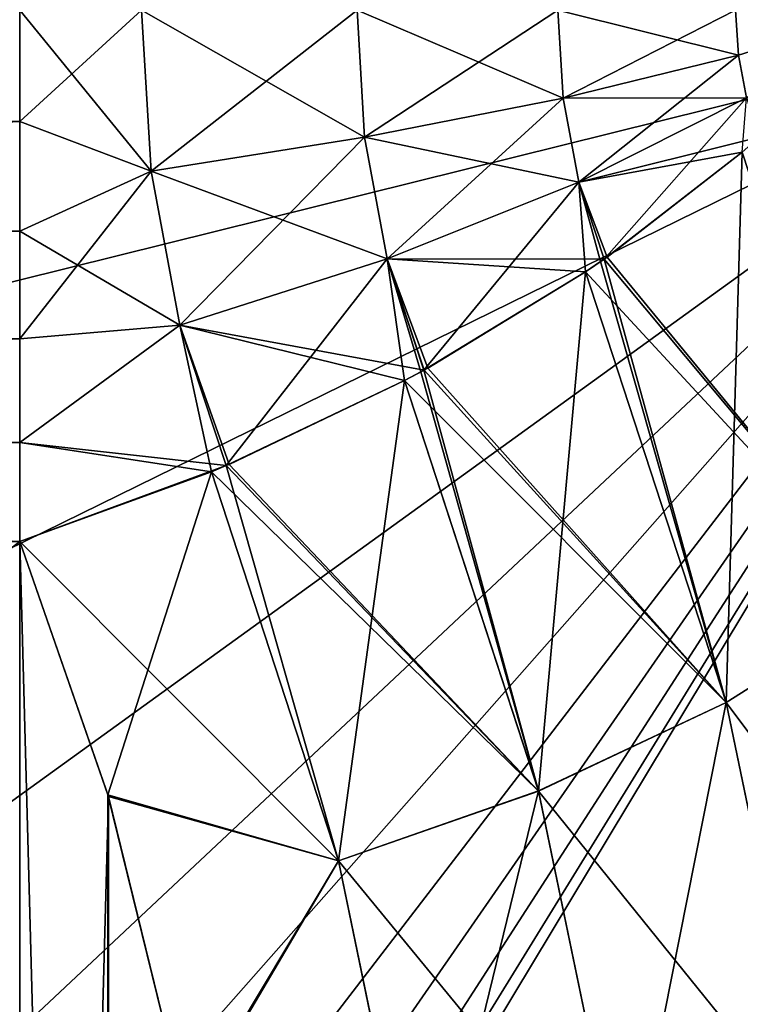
# Model space of a CAD drawing. Header units: millimetres. Extents: x -168 to 168, y -6 to 84.
# Tile 644 of 656: x 166.328 to 167.007, y 54.564 to 55.491. Entities that reach past the tile are written whole.
import ezdxf

# ---------------------------------------------------------------- set-up
doc = ezdxf.new("R2010")
doc.units = ezdxf.units.MM
doc.header["$LTSCALE"] = 65.185185
for name, color, linetype in [('651', 7, 'CONTINUOUS'), ('657', 7, 'CONTINUOUS'), ('658', 7, 'CONTINUOUS'), ('659', 7, 'CONTINUOUS'), ('665', 7, 'CONTINUOUS'), ('666', 7, 'CONTINUOUS'), ('667', 7, 'CONTINUOUS'), ('669', 7, 'CONTINUOUS'), ('676', 7, 'CONTINUOUS'), ('753', 7, 'CONTINUOUS'), ('759', 7, 'CONTINUOUS'), ('760', 7, 'CONTINUOUS'), ('761', 7, 'CONTINUOUS'), ('767', 7, 'CONTINUOUS'), ('768', 7, 'CONTINUOUS'), ('769', 7, 'CONTINUOUS'), ('771', 7, 'CONTINUOUS'), ('778', 7, 'CONTINUOUS')]:
    doc.layers.add(name, color=color, linetype=linetype)

msp = doc.modelspace()

# ---------------------------------------------------------------- linework, layer by layer
at = {"layer": '651', "linetype": 'CONTINUOUS'}
for points in [[(166, 53.25629, 104.83186), (166, 53.25629, 105.16814), (167.35194, 55.5, 105), (166, 53.25629, 104.83186)], [(166, 53.25629, 105.16814), (166, 53.30641, 105.50067), (167.35194, 55.5, 105), (166, 53.25629, 105.16814)], [(166, 53.30641, 105.50067), (166, 53.40553, 105.82202), (167.35194, 55.5, 105), (166, 53.30641, 105.50067)], [(166, 53.40553, 105.82202), (166, 53.55144, 106.125), (167.35194, 55.5, 105), (166, 53.40553, 105.82202)], [(166, 53.55144, 106.125), (166, 53.74088, 106.40285), (167.35194, 55.5, 105), (166, 53.55144, 106.125)], [(166, 53.74088, 106.40285), (166, 53.96961, 106.64937), (167.35194, 55.5, 105), (166, 53.74088, 106.40285)], [(166, 53.96961, 106.64937), (166, 54.23253, 106.85904), (167.35194, 55.5, 105), (166, 53.96961, 106.64937)], [(166, 54.23253, 106.85904), (166, 54.52376, 107.02718), (167.35194, 55.5, 105), (166, 54.23253, 106.85904)], [(166, 54.52376, 107.02718), (166, 54.8368, 107.15004), (167.35194, 55.5, 105), (166, 54.52376, 107.02718)], [(166, 54.8368, 107.15004), (166, 55.16465, 107.22487), (167.35194, 55.5, 105), (166, 54.8368, 107.15004)], [(166, 53.30641, 104.49933), (166, 53.25629, 104.83186), (167.35194, 55.5, 105), (166, 53.30641, 104.49933)], [(166, 55.16465, 107.22487), (166, 55.5, 107.25), (167.35194, 55.5, 105), (166, 55.16465, 107.22487)], [(166, 55.5, 102.75), (166, 55.16465, 102.77513), (167.35194, 55.5, 105), (166, 55.5, 102.75)], [(166, 55.16465, 102.77513), (166, 54.8368, 102.84996), (167.35194, 55.5, 105), (166, 55.16465, 102.77513)], [(166, 54.8368, 102.84996), (166, 54.52376, 102.97282), (167.35194, 55.5, 105), (166, 54.8368, 102.84996)], [(166, 54.52376, 102.97282), (166, 54.23253, 103.14096), (167.35194, 55.5, 105), (166, 54.52376, 102.97282)], [(166, 54.23253, 103.14096), (166, 53.96961, 103.35063), (167.35194, 55.5, 105), (166, 54.23253, 103.14096)], [(166, 53.96961, 103.35063), (166, 53.74088, 103.59715), (167.35194, 55.5, 105), (166, 53.96961, 103.35063)], [(166, 53.74088, 103.59715), (166, 53.55144, 103.875), (167.35194, 55.5, 105), (166, 53.74088, 103.59715)], [(166, 53.55144, 103.875), (166, 53.40553, 104.17798), (167.35194, 55.5, 105), (166, 53.55144, 103.875)], [(166, 53.40553, 104.17798), (166, 53.30641, 104.49933), (167.35194, 55.5, 105), (166, 53.40553, 104.17798)]]:
    msp.add_3dface(points, dxfattribs=at)
at = {"layer": '657', "linetype": 'CONTINUOUS'}
for points in [[(167.00876, 55.36645, 100.43434), (167.14687, 54.9449, 100.6778), (166.88145, 55.2677, 100.35477), (167.00876, 55.36645, 100.43434)], [(167.14687, 54.9449, 100.6778), (166.86112, 55.25374, 100.3452), (166.87881, 55.26586, 100.35349), (167.14687, 54.9449, 100.6778)], [(166.88145, 55.2677, 100.35477), (167.14687, 54.9449, 100.6778), (166.87881, 55.26586, 100.35349), (166.88145, 55.2677, 100.35477)], [(166.86112, 55.25374, 100.3452), (166.99363, 54.84847, 100.57913), (166.71258, 55.16323, 100.29517), (166.86112, 55.25374, 100.3452)], [(166.99363, 54.84847, 100.57913), (166.86112, 55.25374, 100.3452), (167.14687, 54.9449, 100.6778), (166.99363, 54.84847, 100.57913)], [(166.71258, 55.16323, 100.29517), (166.99363, 54.84847, 100.57913), (166.70898, 55.16126, 100.29434), (166.71258, 55.16323, 100.29517)], [(166.99363, 54.84847, 100.57913), (166.69069, 55.15139, 100.29039), (166.70898, 55.16126, 100.29434), (166.99363, 54.84847, 100.57913)], [(166.69069, 55.15139, 100.29039), (166.81689, 54.76502, 100.51344), (166.52544, 55.07249, 100.27248), (166.69069, 55.15139, 100.29039)], [(166.81689, 54.76502, 100.51344), (166.69069, 55.15139, 100.29039), (166.99363, 54.84847, 100.57913), (166.81689, 54.76502, 100.51344)], [(166.81689, 54.76502, 100.51344), (166.50882, 55.06551, 100.27233), (166.52268, 55.07132, 100.27244), (166.81689, 54.76502, 100.51344)], [(166.52544, 55.07249, 100.27248), (166.81689, 54.76502, 100.51344), (166.52268, 55.07132, 100.27244), (166.52544, 55.07249, 100.27248)], [(166.50882, 55.06551, 100.27233), (166.62831, 54.69931, 100.48376), (166.32814, 55, 100.28868), (166.50882, 55.06551, 100.27233)], [(166.62831, 54.69931, 100.48376), (166.50882, 55.06551, 100.27233), (166.81689, 54.76502, 100.51344), (166.62831, 54.69931, 100.48376)], [(166.32814, 55, 100.28868), (166.62831, 54.69931, 100.48376), (166.41176, 54.75992, 100.42728), (166.32814, 55, 100.28868)], [(167.23348, 54.52764, 100.91871), (166.99363, 54.84847, 100.57913), (167.14687, 54.9449, 100.6778), (167.23348, 54.52764, 100.91871)], [(167.07801, 54.44179, 100.81393), (166.81689, 54.76502, 100.51344), (166.99363, 54.84847, 100.57913), (167.07801, 54.44179, 100.81393)], [(167.07801, 54.44179, 100.81393), (166.99363, 54.84847, 100.57913), (167.23348, 54.52764, 100.91871), (167.07801, 54.44179, 100.81393)], [(166.89871, 54.37056, 100.74118), (166.62831, 54.69931, 100.48376), (166.81689, 54.76502, 100.51344), (166.89871, 54.37056, 100.74118)], [(166.89871, 54.37056, 100.74118), (166.81689, 54.76502, 100.51344), (167.07801, 54.44179, 100.81393), (166.89871, 54.37056, 100.74118)], [(166.41176, 54.75992, 100.42728), (166.62831, 54.69931, 100.48376), (166.48589, 54.45754, 100.60186), (166.41176, 54.75992, 100.42728)], [(166.62831, 54.69931, 100.48376), (166.7074, 54.31788, 100.70398), (166.48589, 54.45754, 100.60186), (166.62831, 54.69931, 100.48376)], [(166.7074, 54.31788, 100.70398), (166.62831, 54.69931, 100.48376), (166.89871, 54.37056, 100.74118), (166.7074, 54.31788, 100.70398)]]:
    msp.add_3dface(points, dxfattribs=at)
at = {"layer": '658', "linetype": 'CONTINUOUS'}
for points in [[(162, 51.66987, 102.21132), (162, 55, 100.28868), (166.32814, 55, 100.28868), (162, 51.66987, 102.21132)], [(166.32814, 51.66987, 102.21132), (162, 51.66987, 102.21132), (166.32814, 55, 100.28868), (166.32814, 51.66987, 102.21132)], [(166.32814, 51.66987, 102.21132), (166.32814, 55, 100.28868), (166.41176, 54.75992, 100.42728), (166.32814, 51.66987, 102.21132)], [(166.32814, 51.66987, 102.21132), (166.41176, 54.75992, 100.42728), (166.41169, 51.90973, 102.07284), (166.32814, 51.66987, 102.21132)], [(166.41176, 54.75992, 100.42728), (166.48589, 54.45754, 100.60186), (166.41169, 51.90973, 102.07284), (166.41176, 54.75992, 100.42728)]]:
    msp.add_3dface(points, dxfattribs=at)
at = {"layer": '659', "linetype": 'CONTINUOUS'}
for points in [[(162, 55.39552, 100.16018), (162, 55.60448, 100.16018), (166.32814, 55.49999, 100.1547), (162, 55.39552, 100.16018)], [(166.32814, 55.39539, 100.16019), (162, 55.39552, 100.16018), (166.32814, 55.49999, 100.1547), (166.32814, 55.39539, 100.16019)], [(166.32814, 55.29196, 100.17658), (162, 55.39552, 100.16018), (166.32814, 55.39539, 100.16019), (166.32814, 55.29196, 100.17658)], [(162, 55.19096, 100.20366), (162, 55.39552, 100.16018), (166.32814, 55.29196, 100.17658), (162, 55.19096, 100.20366)], [(166.32814, 55.19085, 100.20369), (162, 55.19096, 100.20366), (166.32814, 55.29196, 100.17658), (166.32814, 55.19085, 100.20369)], [(166.32814, 55.09317, 100.2412), (162, 55.19096, 100.20366), (166.32814, 55.19085, 100.20369), (166.32814, 55.09317, 100.2412)], [(166.32814, 55, 100.28868), (162, 55.19096, 100.20366), (166.32814, 55.09317, 100.2412), (166.32814, 55, 100.28868)], [(162, 55, 100.28868), (162, 55.19096, 100.20366), (166.32814, 55, 100.28868), (162, 55, 100.28868)]]:
    msp.add_3dface(points, dxfattribs=at)
at = {"layer": '665', "linetype": 'CONTINUOUS'}
for points in [[(162, 55.60448, 109.83982), (162, 55.39552, 109.83982), (166.32814, 55.50001, 109.8453), (162, 55.60448, 109.83982)], [(166.32814, 55.50001, 109.8453), (162, 55.39552, 109.83982), (166.32814, 55.39541, 109.83982), (166.32814, 55.50001, 109.8453)], [(162, 55.39552, 109.83982), (162, 55.19096, 109.79634), (166.32814, 55.39541, 109.83982), (162, 55.39552, 109.83982)], [(166.32814, 55.39541, 109.83982), (162, 55.19096, 109.79634), (166.32814, 55.29198, 109.82342), (166.32814, 55.39541, 109.83982)], [(166.32814, 55.29198, 109.82342), (162, 55.19096, 109.79634), (166.32814, 55.19086, 109.79631), (166.32814, 55.29198, 109.82342)], [(162, 55.19096, 109.79634), (162, 55, 109.71132), (166.32814, 55.19086, 109.79631), (162, 55.19096, 109.79634)], [(166.32814, 55.19086, 109.79631), (162, 55, 109.71132), (166.32814, 55.09317, 109.75881), (166.32814, 55.19086, 109.79631)], [(166.32814, 55.09317, 109.75881), (162, 55, 109.71132), (166.32814, 55, 109.71132), (166.32814, 55.09317, 109.75881)]]:
    msp.add_3dface(points, dxfattribs=at)
at = {"layer": '666', "linetype": 'CONTINUOUS'}
for points in [[(162, 55, 109.71132), (166.32814, 51.66987, 107.78868), (166.32814, 55, 109.71132), (162, 55, 109.71132)], [(166.41129, 54.76151, 109.57363), (166.32814, 55, 109.71132), (166.41138, 51.90866, 107.92654), (166.41129, 54.76151, 109.57363)], [(166.32814, 55, 109.71132), (166.32814, 51.66987, 107.78868), (166.41138, 51.90866, 107.92654), (166.32814, 55, 109.71132)], [(166.48538, 54.46004, 109.39958), (166.41129, 54.76151, 109.57363), (166.41138, 51.90866, 107.92654), (166.48538, 54.46004, 109.39958)]]:
    msp.add_3dface(points, dxfattribs=at)
at = {"layer": '667', "linetype": 'CONTINUOUS'}
for points in [[(166.87878, 55.26584, 109.64653), (166.99366, 54.84849, 109.42085), (167.0088, 55.36649, 109.56563), (166.87878, 55.26584, 109.64653)], [(167.0088, 55.36649, 109.56563), (166.99366, 54.84849, 109.42085), (167.14691, 54.94494, 109.32217), (167.0088, 55.36649, 109.56563)], [(166.87519, 55.26336, 109.64825), (166.99366, 54.84849, 109.42085), (166.87878, 55.26584, 109.64653), (166.87519, 55.26336, 109.64825)], [(166.86104, 55.25368, 109.65484), (166.99366, 54.84849, 109.42085), (166.87519, 55.26336, 109.64825), (166.86104, 55.25368, 109.65484)], [(166.70896, 55.16125, 109.70566), (166.81691, 54.76504, 109.48656), (166.86104, 55.25368, 109.65484), (166.70896, 55.16125, 109.70566)], [(166.86104, 55.25368, 109.65484), (166.81691, 54.76504, 109.48656), (166.99366, 54.84849, 109.42085), (166.86104, 55.25368, 109.65484)], [(166.69075, 55.15143, 109.7096), (166.81691, 54.76504, 109.48656), (166.70601, 55.15964, 109.70633), (166.69075, 55.15143, 109.7096)], [(166.70601, 55.15964, 109.70633), (166.81691, 54.76504, 109.48656), (166.70896, 55.16125, 109.70566), (166.70601, 55.15964, 109.70633)], [(166.52267, 55.07132, 109.72757), (166.62832, 54.69932, 109.51625), (166.69075, 55.15143, 109.7096), (166.52267, 55.07132, 109.72757)], [(166.69075, 55.15143, 109.7096), (166.62832, 54.69932, 109.51625), (166.81691, 54.76504, 109.48656), (166.69075, 55.15143, 109.7096)], [(166.5089, 55.06555, 109.72767), (166.62832, 54.69932, 109.51625), (166.52267, 55.07132, 109.72757), (166.5089, 55.06555, 109.72767)], [(166.32814, 55, 109.71132), (166.41129, 54.76151, 109.57363), (166.5089, 55.06555, 109.72767), (166.32814, 55, 109.71132)], [(166.5089, 55.06555, 109.72767), (166.41129, 54.76151, 109.57363), (166.62832, 54.69932, 109.51625), (166.5089, 55.06555, 109.72767)], [(166.99366, 54.84849, 109.42085), (167.07804, 54.44182, 109.18606), (167.14691, 54.94494, 109.32217), (166.99366, 54.84849, 109.42085)], [(166.81691, 54.76504, 109.48656), (166.89873, 54.37057, 109.25881), (166.99366, 54.84849, 109.42085), (166.81691, 54.76504, 109.48656)], [(166.99366, 54.84849, 109.42085), (166.89873, 54.37057, 109.25881), (167.07804, 54.44182, 109.18606), (166.99366, 54.84849, 109.42085)], [(166.62832, 54.69932, 109.51625), (166.70741, 54.31789, 109.29603), (166.81691, 54.76504, 109.48656), (166.62832, 54.69932, 109.51625)], [(166.81691, 54.76504, 109.48656), (166.70741, 54.31789, 109.29603), (166.89873, 54.37057, 109.25881), (166.81691, 54.76504, 109.48656)], [(166.41129, 54.76151, 109.57363), (166.48538, 54.46004, 109.39958), (166.62832, 54.69932, 109.51625), (166.41129, 54.76151, 109.57363)], [(166.62832, 54.69932, 109.51625), (166.48538, 54.46004, 109.39958), (166.70741, 54.31789, 109.29603), (166.62832, 54.69932, 109.51625)]]:
    msp.add_3dface(points, dxfattribs=at)
at = {"layer": '669', "linetype": 'CONTINUOUS'}
for points in [[(166.32814, 55.50001, 109.8453), (166.32814, 55.39541, 109.83982), (166.44281, 55.5, 109.8387), (166.32814, 55.50001, 109.8453)], [(166.44281, 55.5, 109.8387), (166.32814, 55.39541, 109.83982), (166.45194, 55.34867, 109.826), (166.44281, 55.5, 109.8387)], [(166.44281, 55.5, 109.8387), (166.45194, 55.34867, 109.826), (166.64587, 55.5, 109.79348), (166.44281, 55.5, 109.8387)], [(166.45194, 55.34867, 109.826), (166.65308, 55.38042, 109.78344), (166.64587, 55.5, 109.79348), (166.45194, 55.34867, 109.826)], [(166.65308, 55.38042, 109.78344), (166.83518, 55.5, 109.70722), (166.64587, 55.5, 109.79348), (166.65308, 55.38042, 109.78344)], [(166.84017, 55.41734, 109.70028), (166.83518, 55.5, 109.70722), (166.65308, 55.38042, 109.78344), (166.84017, 55.41734, 109.70028)], [(166.84017, 55.41734, 109.70028), (167.00254, 55.5, 109.58366), (166.83518, 55.5, 109.70722), (166.84017, 55.41734, 109.70028)], [(167.00509, 55.45784, 109.58012), (167.00254, 55.5, 109.58366), (166.84017, 55.41734, 109.70028), (167.00509, 55.45784, 109.58012)], [(167.00509, 55.45784, 109.58012), (167.14024, 55.5, 109.42882), (167.00254, 55.5, 109.58366), (167.00509, 55.45784, 109.58012)], [(167.01261, 55.41747, 109.56965), (167.14024, 55.5, 109.42882), (167.00509, 55.45784, 109.58012), (167.01261, 55.41747, 109.56965)], [(166.85491, 55.33818, 109.67976), (167.00509, 55.45784, 109.58012), (166.84017, 55.41734, 109.70028), (166.85491, 55.33818, 109.67976)], [(167.01261, 55.41747, 109.56965), (167.00509, 55.45784, 109.58012), (166.85491, 55.33818, 109.67976), (167.01261, 55.41747, 109.56965)], [(166.67442, 55.26589, 109.75375), (166.84017, 55.41734, 109.70028), (166.65308, 55.38042, 109.78344), (166.67442, 55.26589, 109.75375)], [(166.85491, 55.33818, 109.67976), (166.84017, 55.41734, 109.70028), (166.67442, 55.26589, 109.75375), (166.85491, 55.33818, 109.67976)], [(166.87878, 55.26584, 109.64653), (167.01261, 55.41747, 109.56965), (166.85491, 55.33818, 109.67976), (166.87878, 55.26584, 109.64653)], [(166.87878, 55.26584, 109.64653), (167.0088, 55.36649, 109.56563), (167.01261, 55.41747, 109.56965), (166.87878, 55.26584, 109.64653)], [(166.32814, 55.39541, 109.83982), (166.32814, 55.29198, 109.82342), (166.45194, 55.34867, 109.826), (166.32814, 55.39541, 109.83982)], [(166.45194, 55.34867, 109.826), (166.47894, 55.20373, 109.78842), (166.65308, 55.38042, 109.78344), (166.45194, 55.34867, 109.826)], [(166.47894, 55.20373, 109.78842), (166.67442, 55.26589, 109.75375), (166.65308, 55.38042, 109.78344), (166.47894, 55.20373, 109.78842)], [(166.32814, 55.29198, 109.82342), (166.32814, 55.19086, 109.79631), (166.45194, 55.34867, 109.826), (166.32814, 55.29198, 109.82342)], [(166.45194, 55.34867, 109.826), (166.32814, 55.19086, 109.79631), (166.47894, 55.20373, 109.78842), (166.45194, 55.34867, 109.826)], [(166.70896, 55.16125, 109.70566), (166.85491, 55.33818, 109.67976), (166.67442, 55.26589, 109.75375), (166.70896, 55.16125, 109.70566)], [(166.70896, 55.16125, 109.70566), (166.86104, 55.25368, 109.65484), (166.85491, 55.33818, 109.67976), (166.70896, 55.16125, 109.70566)], [(166.86104, 55.25368, 109.65484), (166.87519, 55.26336, 109.64825), (166.85491, 55.33818, 109.67976), (166.86104, 55.25368, 109.65484)], [(166.87519, 55.26336, 109.64825), (166.87878, 55.26584, 109.64653), (166.85491, 55.33818, 109.67976), (166.87519, 55.26336, 109.64825)], [(166.47894, 55.20373, 109.78842), (166.52267, 55.07132, 109.72757), (166.67442, 55.26589, 109.75375), (166.47894, 55.20373, 109.78842)], [(166.52267, 55.07132, 109.72757), (166.69075, 55.15143, 109.7096), (166.67442, 55.26589, 109.75375), (166.52267, 55.07132, 109.72757)], [(166.69075, 55.15143, 109.7096), (166.70601, 55.15964, 109.70633), (166.67442, 55.26589, 109.75375), (166.69075, 55.15143, 109.7096)], [(166.70601, 55.15964, 109.70633), (166.70896, 55.16125, 109.70566), (166.67442, 55.26589, 109.75375), (166.70601, 55.15964, 109.70633)], [(166.32814, 55.09317, 109.75881), (166.5089, 55.06555, 109.72767), (166.47894, 55.20373, 109.78842), (166.32814, 55.09317, 109.75881)], [(166.32814, 55.19086, 109.79631), (166.32814, 55.09317, 109.75881), (166.47894, 55.20373, 109.78842), (166.32814, 55.19086, 109.79631)], [(166.5089, 55.06555, 109.72767), (166.52267, 55.07132, 109.72757), (166.47894, 55.20373, 109.78842), (166.5089, 55.06555, 109.72767)], [(166.32814, 55.09317, 109.75881), (166.32814, 55, 109.71132), (166.5089, 55.06555, 109.72767), (166.32814, 55.09317, 109.75881)]]:
    msp.add_3dface(points, dxfattribs=at)
at = {"layer": '676', "linetype": 'CONTINUOUS'}
for points in [[(166.45194, 55.34866, 100.174), (166.32814, 55.49999, 100.1547), (166.44281, 55.5, 100.1613), (166.45194, 55.34866, 100.174)], [(166.32814, 55.39539, 100.16019), (166.32814, 55.49999, 100.1547), (166.45194, 55.34866, 100.174), (166.32814, 55.39539, 100.16019)], [(166.45194, 55.34866, 100.174), (166.44281, 55.5, 100.1613), (166.65308, 55.38041, 100.21656), (166.45194, 55.34866, 100.174)], [(166.44281, 55.5, 100.1613), (166.64587, 55.5, 100.20652), (166.65308, 55.38041, 100.21656), (166.44281, 55.5, 100.1613)], [(166.83518, 55.5, 100.29278), (166.84017, 55.41734, 100.29972), (166.64587, 55.5, 100.20652), (166.83518, 55.5, 100.29278)], [(166.64587, 55.5, 100.20652), (166.84017, 55.41734, 100.29972), (166.65308, 55.38041, 100.21656), (166.64587, 55.5, 100.20652)], [(166.83518, 55.5, 100.29278), (167.00509, 55.45784, 100.41988), (166.84017, 55.41734, 100.29972), (166.83518, 55.5, 100.29278)], [(167.00254, 55.5, 100.41634), (167.00509, 55.45784, 100.41988), (166.83518, 55.5, 100.29278), (167.00254, 55.5, 100.41634)], [(167.00254, 55.5, 100.41634), (167.14024, 55.5, 100.57118), (167.00509, 55.45784, 100.41988), (167.00254, 55.5, 100.41634)], [(167.00509, 55.45784, 100.41988), (167.14024, 55.5, 100.57118), (167.01261, 55.41747, 100.43035), (167.00509, 55.45784, 100.41988)], [(167.00509, 55.45784, 100.41988), (167.01261, 55.41747, 100.43035), (166.84017, 55.41734, 100.29972), (167.00509, 55.45784, 100.41988)], [(166.84017, 55.41734, 100.29972), (166.85491, 55.33817, 100.32024), (166.65308, 55.38041, 100.21656), (166.84017, 55.41734, 100.29972)], [(166.84017, 55.41734, 100.29972), (167.01261, 55.41747, 100.43035), (166.85491, 55.33817, 100.32024), (166.84017, 55.41734, 100.29972)], [(167.01261, 55.41747, 100.43035), (167.02479, 55.38058, 100.4473), (166.85491, 55.33817, 100.32024), (167.01261, 55.41747, 100.43035)], [(166.32814, 55.29196, 100.17658), (166.32814, 55.39539, 100.16019), (166.45194, 55.34866, 100.174), (166.32814, 55.29196, 100.17658)], [(166.45194, 55.34866, 100.174), (166.65308, 55.38041, 100.21656), (166.67442, 55.26588, 100.24625), (166.45194, 55.34866, 100.174)], [(166.65308, 55.38041, 100.21656), (166.85491, 55.33817, 100.32024), (166.67442, 55.26588, 100.24625), (166.65308, 55.38041, 100.21656)], [(167.02479, 55.38058, 100.4473), (167.00876, 55.36645, 100.43434), (166.85491, 55.33817, 100.32024), (167.02479, 55.38058, 100.4473)], [(167.00876, 55.36645, 100.43434), (166.88145, 55.2677, 100.35477), (166.85491, 55.33817, 100.32024), (167.00876, 55.36645, 100.43434)], [(166.47894, 55.20372, 100.21158), (166.32814, 55.29196, 100.17658), (166.45194, 55.34866, 100.174), (166.47894, 55.20372, 100.21158)], [(166.47894, 55.20372, 100.21158), (166.45194, 55.34866, 100.174), (166.67442, 55.26588, 100.24625), (166.47894, 55.20372, 100.21158)], [(166.85491, 55.33817, 100.32024), (166.87881, 55.26586, 100.35349), (166.67442, 55.26588, 100.24625), (166.85491, 55.33817, 100.32024)], [(166.88145, 55.2677, 100.35477), (166.87881, 55.26586, 100.35349), (166.85491, 55.33817, 100.32024), (166.88145, 55.2677, 100.35477)], [(166.32814, 55.19085, 100.20369), (166.32814, 55.29196, 100.17658), (166.47894, 55.20372, 100.21158), (166.32814, 55.19085, 100.20369)], [(166.70898, 55.16126, 100.29434), (166.47894, 55.20372, 100.21158), (166.67442, 55.26588, 100.24625), (166.70898, 55.16126, 100.29434)], [(166.71258, 55.16323, 100.29517), (166.70898, 55.16126, 100.29434), (166.67442, 55.26588, 100.24625), (166.71258, 55.16323, 100.29517)], [(166.87881, 55.26586, 100.35349), (166.86112, 55.25374, 100.3452), (166.67442, 55.26588, 100.24625), (166.87881, 55.26586, 100.35349)], [(166.86112, 55.25374, 100.3452), (166.71258, 55.16323, 100.29517), (166.67442, 55.26588, 100.24625), (166.86112, 55.25374, 100.3452)], [(166.52268, 55.07132, 100.27244), (166.32814, 55.09317, 100.2412), (166.47894, 55.20372, 100.21158), (166.52268, 55.07132, 100.27244)], [(166.32814, 55.09317, 100.2412), (166.32814, 55.19085, 100.20369), (166.47894, 55.20372, 100.21158), (166.32814, 55.09317, 100.2412)], [(166.52544, 55.07249, 100.27248), (166.52268, 55.07132, 100.27244), (166.47894, 55.20372, 100.21158), (166.52544, 55.07249, 100.27248)], [(166.70898, 55.16126, 100.29434), (166.69069, 55.15139, 100.29039), (166.47894, 55.20372, 100.21158), (166.70898, 55.16126, 100.29434)], [(166.69069, 55.15139, 100.29039), (166.52544, 55.07249, 100.27248), (166.47894, 55.20372, 100.21158), (166.69069, 55.15139, 100.29039)], [(166.52268, 55.07132, 100.27244), (166.32814, 55, 100.28868), (166.32814, 55.09317, 100.2412), (166.52268, 55.07132, 100.27244)], [(166.50882, 55.06551, 100.27233), (166.32814, 55, 100.28868), (166.52268, 55.07132, 100.27244), (166.50882, 55.06551, 100.27233)]]:
    msp.add_3dface(points, dxfattribs=at)
at = {"layer": '753', "linetype": 'CONTINUOUS'}
for points in [[(166, 53.25629, -105.16814), (166, 53.25629, -104.83186), (167.35194, 55.5, -105), (166, 53.25629, -105.16814)], [(166, 53.25629, -104.83186), (166, 53.30641, -104.49933), (167.35194, 55.5, -105), (166, 53.25629, -104.83186)], [(166, 53.30641, -104.49933), (166, 53.40553, -104.17798), (167.35194, 55.5, -105), (166, 53.30641, -104.49933)], [(166, 53.40553, -104.17798), (166, 53.55144, -103.875), (167.35194, 55.5, -105), (166, 53.40553, -104.17798)], [(166, 53.55144, -103.875), (166, 53.74088, -103.59715), (167.35194, 55.5, -105), (166, 53.55144, -103.875)], [(166, 53.74088, -103.59715), (166, 53.96961, -103.35063), (167.35194, 55.5, -105), (166, 53.74088, -103.59715)], [(166, 53.96961, -103.35063), (166, 54.23253, -103.14096), (167.35194, 55.5, -105), (166, 53.96961, -103.35063)], [(166, 54.23253, -103.14096), (166, 54.52376, -102.97282), (167.35194, 55.5, -105), (166, 54.23253, -103.14096)], [(166, 54.52376, -102.97282), (166, 54.8368, -102.84996), (167.35194, 55.5, -105), (166, 54.52376, -102.97282)], [(166, 54.8368, -102.84996), (166, 55.16465, -102.77513), (167.35194, 55.5, -105), (166, 54.8368, -102.84996)], [(166, 53.30641, -105.50067), (166, 53.25629, -105.16814), (167.35194, 55.5, -105), (166, 53.30641, -105.50067)], [(166, 55.16465, -102.77513), (166, 55.5, -102.75), (167.35194, 55.5, -105), (166, 55.16465, -102.77513)], [(166, 55.5, -107.25), (166, 55.16465, -107.22487), (167.35194, 55.5, -105), (166, 55.5, -107.25)], [(166, 55.16465, -107.22487), (166, 54.8368, -107.15004), (167.35194, 55.5, -105), (166, 55.16465, -107.22487)], [(166, 54.8368, -107.15004), (166, 54.52376, -107.02718), (167.35194, 55.5, -105), (166, 54.8368, -107.15004)], [(166, 54.52376, -107.02718), (166, 54.23253, -106.85904), (167.35194, 55.5, -105), (166, 54.52376, -107.02718)], [(166, 54.23253, -106.85904), (166, 53.96961, -106.64937), (167.35194, 55.5, -105), (166, 54.23253, -106.85904)], [(166, 53.96961, -106.64937), (166, 53.74088, -106.40285), (167.35194, 55.5, -105), (166, 53.96961, -106.64937)], [(166, 53.74088, -106.40285), (166, 53.55144, -106.125), (167.35194, 55.5, -105), (166, 53.74088, -106.40285)], [(166, 53.55144, -106.125), (166, 53.40553, -105.82202), (167.35194, 55.5, -105), (166, 53.55144, -106.125)], [(166, 53.40553, -105.82202), (166, 53.30641, -105.50067), (167.35194, 55.5, -105), (166, 53.40553, -105.82202)]]:
    msp.add_3dface(points, dxfattribs=at)
at = {"layer": '759', "linetype": 'CONTINUOUS'}
for points in [[(167.00876, 55.36645, -109.56566), (167.14687, 54.9449, -109.3222), (166.88145, 55.2677, -109.64523), (167.00876, 55.36645, -109.56566)], [(167.14687, 54.9449, -109.3222), (166.86112, 55.25374, -109.6548), (166.87881, 55.26586, -109.64651), (167.14687, 54.9449, -109.3222)], [(166.88145, 55.2677, -109.64523), (167.14687, 54.9449, -109.3222), (166.87881, 55.26586, -109.64651), (166.88145, 55.2677, -109.64523)], [(166.86112, 55.25374, -109.6548), (166.99363, 54.84847, -109.42087), (166.71258, 55.16323, -109.70483), (166.86112, 55.25374, -109.6548)], [(166.99363, 54.84847, -109.42087), (166.86112, 55.25374, -109.6548), (167.14687, 54.9449, -109.3222), (166.99363, 54.84847, -109.42087)], [(166.71258, 55.16323, -109.70483), (166.99363, 54.84847, -109.42087), (166.70898, 55.16126, -109.70566), (166.71258, 55.16323, -109.70483)], [(166.99363, 54.84847, -109.42087), (166.69069, 55.15139, -109.70961), (166.70898, 55.16126, -109.70566), (166.99363, 54.84847, -109.42087)], [(166.69069, 55.15139, -109.70961), (166.81689, 54.76502, -109.48656), (166.52544, 55.07249, -109.72752), (166.69069, 55.15139, -109.70961)], [(166.81689, 54.76502, -109.48656), (166.69069, 55.15139, -109.70961), (166.99363, 54.84847, -109.42087), (166.81689, 54.76502, -109.48656)], [(166.81689, 54.76502, -109.48656), (166.50882, 55.06551, -109.72767), (166.52268, 55.07132, -109.72756), (166.81689, 54.76502, -109.48656)], [(166.52544, 55.07249, -109.72752), (166.81689, 54.76502, -109.48656), (166.52268, 55.07132, -109.72756), (166.52544, 55.07249, -109.72752)], [(166.50882, 55.06551, -109.72767), (166.62831, 54.69931, -109.51624), (166.32814, 55, -109.71132), (166.50882, 55.06551, -109.72767)], [(166.62831, 54.69931, -109.51624), (166.50882, 55.06551, -109.72767), (166.81689, 54.76502, -109.48656), (166.62831, 54.69931, -109.51624)], [(166.32814, 55, -109.71132), (166.62831, 54.69931, -109.51624), (166.41176, 54.75992, -109.57272), (166.32814, 55, -109.71132)], [(167.23348, 54.52764, -109.08129), (166.99363, 54.84847, -109.42087), (167.14687, 54.9449, -109.3222), (167.23348, 54.52764, -109.08129)], [(167.07801, 54.44179, -109.18607), (166.81689, 54.76502, -109.48656), (166.99363, 54.84847, -109.42087), (167.07801, 54.44179, -109.18607)], [(167.07801, 54.44179, -109.18607), (166.99363, 54.84847, -109.42087), (167.23348, 54.52764, -109.08129), (167.07801, 54.44179, -109.18607)], [(166.89871, 54.37056, -109.25882), (166.62831, 54.69931, -109.51624), (166.81689, 54.76502, -109.48656), (166.89871, 54.37056, -109.25882)], [(166.89871, 54.37056, -109.25882), (166.81689, 54.76502, -109.48656), (167.07801, 54.44179, -109.18607), (166.89871, 54.37056, -109.25882)], [(166.41176, 54.75992, -109.57272), (166.62831, 54.69931, -109.51624), (166.48589, 54.45754, -109.39814), (166.41176, 54.75992, -109.57272)], [(166.62831, 54.69931, -109.51624), (166.7074, 54.31788, -109.29602), (166.48589, 54.45754, -109.39814), (166.62831, 54.69931, -109.51624)], [(166.7074, 54.31788, -109.29602), (166.62831, 54.69931, -109.51624), (166.89871, 54.37056, -109.25882), (166.7074, 54.31788, -109.29602)]]:
    msp.add_3dface(points, dxfattribs=at)
at = {"layer": '760', "linetype": 'CONTINUOUS'}
for points in [[(162, 51.66987, -107.78868), (162, 55, -109.71132), (166.32814, 55, -109.71132), (162, 51.66987, -107.78868)], [(166.32814, 51.66987, -107.78868), (162, 51.66987, -107.78868), (166.32814, 55, -109.71132), (166.32814, 51.66987, -107.78868)], [(166.32814, 51.66987, -107.78868), (166.32814, 55, -109.71132), (166.41176, 54.75992, -109.57272), (166.32814, 51.66987, -107.78868)], [(166.32814, 51.66987, -107.78868), (166.41176, 54.75992, -109.57272), (166.41169, 51.90973, -107.92716), (166.32814, 51.66987, -107.78868)], [(166.41176, 54.75992, -109.57272), (166.48589, 54.45754, -109.39814), (166.41169, 51.90973, -107.92716), (166.41176, 54.75992, -109.57272)]]:
    msp.add_3dface(points, dxfattribs=at)
at = {"layer": '761', "linetype": 'CONTINUOUS'}
for points in [[(162, 55.39552, -109.83982), (162, 55.60448, -109.83982), (166.32814, 55.49999, -109.8453), (162, 55.39552, -109.83982)], [(166.32814, 55.39539, -109.83981), (162, 55.39552, -109.83982), (166.32814, 55.49999, -109.8453), (166.32814, 55.39539, -109.83981)], [(166.32814, 55.29196, -109.82342), (162, 55.39552, -109.83982), (166.32814, 55.39539, -109.83981), (166.32814, 55.29196, -109.82342)], [(162, 55.19096, -109.79634), (162, 55.39552, -109.83982), (166.32814, 55.29196, -109.82342), (162, 55.19096, -109.79634)], [(166.32814, 55.19085, -109.79631), (162, 55.19096, -109.79634), (166.32814, 55.29196, -109.82342), (166.32814, 55.19085, -109.79631)], [(166.32814, 55.09317, -109.7588), (162, 55.19096, -109.79634), (166.32814, 55.19085, -109.79631), (166.32814, 55.09317, -109.7588)], [(166.32814, 55, -109.71132), (162, 55.19096, -109.79634), (166.32814, 55.09317, -109.7588), (166.32814, 55, -109.71132)], [(162, 55, -109.71132), (162, 55.19096, -109.79634), (166.32814, 55, -109.71132), (162, 55, -109.71132)]]:
    msp.add_3dface(points, dxfattribs=at)
at = {"layer": '767', "linetype": 'CONTINUOUS'}
for points in [[(162, 55.60448, -100.16018), (162, 55.39552, -100.16018), (166.32814, 55.50001, -100.1547), (162, 55.60448, -100.16018)], [(166.32814, 55.50001, -100.1547), (162, 55.39552, -100.16018), (166.32814, 55.39541, -100.16018), (166.32814, 55.50001, -100.1547)], [(162, 55.39552, -100.16018), (162, 55.19096, -100.20366), (166.32814, 55.39541, -100.16018), (162, 55.39552, -100.16018)], [(166.32814, 55.39541, -100.16018), (162, 55.19096, -100.20366), (166.32814, 55.29198, -100.17658), (166.32814, 55.39541, -100.16018)], [(166.32814, 55.29198, -100.17658), (162, 55.19096, -100.20366), (166.32814, 55.19086, -100.20369), (166.32814, 55.29198, -100.17658)], [(162, 55.19096, -100.20366), (162, 55, -100.28868), (166.32814, 55.19086, -100.20369), (162, 55.19096, -100.20366)], [(166.32814, 55.19086, -100.20369), (162, 55, -100.28868), (166.32814, 55.09317, -100.24119), (166.32814, 55.19086, -100.20369)], [(166.32814, 55.09317, -100.24119), (162, 55, -100.28868), (166.32814, 55, -100.28868), (166.32814, 55.09317, -100.24119)]]:
    msp.add_3dface(points, dxfattribs=at)
at = {"layer": '768', "linetype": 'CONTINUOUS'}
for points in [[(162, 55, -100.28868), (166.32814, 51.66987, -102.21132), (166.32814, 55, -100.28868), (162, 55, -100.28868)], [(166.41129, 54.76151, -100.42637), (166.32814, 55, -100.28868), (166.41138, 51.90866, -102.07346), (166.41129, 54.76151, -100.42637)], [(166.32814, 55, -100.28868), (166.32814, 51.66987, -102.21132), (166.41138, 51.90866, -102.07346), (166.32814, 55, -100.28868)], [(166.48538, 54.46004, -100.60042), (166.41129, 54.76151, -100.42637), (166.41138, 51.90866, -102.07346), (166.48538, 54.46004, -100.60042)]]:
    msp.add_3dface(points, dxfattribs=at)
at = {"layer": '769', "linetype": 'CONTINUOUS'}
for points in [[(166.87878, 55.26584, -100.35347), (166.99366, 54.84849, -100.57915), (167.0088, 55.36649, -100.43437), (166.87878, 55.26584, -100.35347)], [(167.0088, 55.36649, -100.43437), (166.99366, 54.84849, -100.57915), (167.14691, 54.94494, -100.67783), (167.0088, 55.36649, -100.43437)], [(166.87519, 55.26336, -100.35175), (166.99366, 54.84849, -100.57915), (166.87878, 55.26584, -100.35347), (166.87519, 55.26336, -100.35175)], [(166.86104, 55.25368, -100.34516), (166.99366, 54.84849, -100.57915), (166.87519, 55.26336, -100.35175), (166.86104, 55.25368, -100.34516)], [(166.70896, 55.16125, -100.29434), (166.81691, 54.76504, -100.51344), (166.86104, 55.25368, -100.34516), (166.70896, 55.16125, -100.29434)], [(166.86104, 55.25368, -100.34516), (166.81691, 54.76504, -100.51344), (166.99366, 54.84849, -100.57915), (166.86104, 55.25368, -100.34516)], [(166.69075, 55.15143, -100.2904), (166.81691, 54.76504, -100.51344), (166.70601, 55.15964, -100.29367), (166.69075, 55.15143, -100.2904)], [(166.70601, 55.15964, -100.29367), (166.81691, 54.76504, -100.51344), (166.70896, 55.16125, -100.29434), (166.70601, 55.15964, -100.29367)], [(166.52267, 55.07132, -100.27243), (166.62832, 54.69932, -100.48375), (166.69075, 55.15143, -100.2904), (166.52267, 55.07132, -100.27243)], [(166.69075, 55.15143, -100.2904), (166.62832, 54.69932, -100.48375), (166.81691, 54.76504, -100.51344), (166.69075, 55.15143, -100.2904)], [(166.5089, 55.06555, -100.27233), (166.62832, 54.69932, -100.48375), (166.52267, 55.07132, -100.27243), (166.5089, 55.06555, -100.27233)], [(166.32814, 55, -100.28868), (166.41129, 54.76151, -100.42637), (166.5089, 55.06555, -100.27233), (166.32814, 55, -100.28868)], [(166.5089, 55.06555, -100.27233), (166.41129, 54.76151, -100.42637), (166.62832, 54.69932, -100.48375), (166.5089, 55.06555, -100.27233)], [(166.99366, 54.84849, -100.57915), (167.07804, 54.44182, -100.81394), (167.14691, 54.94494, -100.67783), (166.99366, 54.84849, -100.57915)], [(166.81691, 54.76504, -100.51344), (166.89873, 54.37057, -100.74119), (166.99366, 54.84849, -100.57915), (166.81691, 54.76504, -100.51344)], [(166.99366, 54.84849, -100.57915), (166.89873, 54.37057, -100.74119), (167.07804, 54.44182, -100.81394), (166.99366, 54.84849, -100.57915)], [(166.62832, 54.69932, -100.48375), (166.70741, 54.31789, -100.70397), (166.81691, 54.76504, -100.51344), (166.62832, 54.69932, -100.48375)], [(166.81691, 54.76504, -100.51344), (166.70741, 54.31789, -100.70397), (166.89873, 54.37057, -100.74119), (166.81691, 54.76504, -100.51344)], [(166.41129, 54.76151, -100.42637), (166.48538, 54.46004, -100.60042), (166.62832, 54.69932, -100.48375), (166.41129, 54.76151, -100.42637)], [(166.62832, 54.69932, -100.48375), (166.48538, 54.46004, -100.60042), (166.70741, 54.31789, -100.70397), (166.62832, 54.69932, -100.48375)]]:
    msp.add_3dface(points, dxfattribs=at)
at = {"layer": '771', "linetype": 'CONTINUOUS'}
for points in [[(166.32814, 55.50001, -100.1547), (166.32814, 55.39541, -100.16018), (166.44281, 55.5, -100.1613), (166.32814, 55.50001, -100.1547)], [(166.44281, 55.5, -100.1613), (166.32814, 55.39541, -100.16018), (166.45194, 55.34867, -100.174), (166.44281, 55.5, -100.1613)], [(166.44281, 55.5, -100.1613), (166.45194, 55.34867, -100.174), (166.64587, 55.5, -100.20652), (166.44281, 55.5, -100.1613)], [(166.45194, 55.34867, -100.174), (166.65308, 55.38042, -100.21656), (166.64587, 55.5, -100.20652), (166.45194, 55.34867, -100.174)], [(166.65308, 55.38042, -100.21656), (166.83518, 55.5, -100.29278), (166.64587, 55.5, -100.20652), (166.65308, 55.38042, -100.21656)], [(166.84017, 55.41734, -100.29972), (166.83518, 55.5, -100.29278), (166.65308, 55.38042, -100.21656), (166.84017, 55.41734, -100.29972)], [(166.84017, 55.41734, -100.29972), (167.00254, 55.5, -100.41634), (166.83518, 55.5, -100.29278), (166.84017, 55.41734, -100.29972)], [(167.00509, 55.45784, -100.41988), (167.00254, 55.5, -100.41634), (166.84017, 55.41734, -100.29972), (167.00509, 55.45784, -100.41988)], [(167.00509, 55.45784, -100.41988), (167.14024, 55.5, -100.57118), (167.00254, 55.5, -100.41634), (167.00509, 55.45784, -100.41988)], [(167.01261, 55.41747, -100.43035), (167.14024, 55.5, -100.57118), (167.00509, 55.45784, -100.41988), (167.01261, 55.41747, -100.43035)], [(166.85491, 55.33818, -100.32024), (167.00509, 55.45784, -100.41988), (166.84017, 55.41734, -100.29972), (166.85491, 55.33818, -100.32024)], [(167.01261, 55.41747, -100.43035), (167.00509, 55.45784, -100.41988), (166.85491, 55.33818, -100.32024), (167.01261, 55.41747, -100.43035)], [(166.67442, 55.26589, -100.24625), (166.84017, 55.41734, -100.29972), (166.65308, 55.38042, -100.21656), (166.67442, 55.26589, -100.24625)], [(166.85491, 55.33818, -100.32024), (166.84017, 55.41734, -100.29972), (166.67442, 55.26589, -100.24625), (166.85491, 55.33818, -100.32024)], [(166.87878, 55.26584, -100.35347), (167.01261, 55.41747, -100.43035), (166.85491, 55.33818, -100.32024), (166.87878, 55.26584, -100.35347)], [(166.87878, 55.26584, -100.35347), (167.0088, 55.36649, -100.43437), (167.01261, 55.41747, -100.43035), (166.87878, 55.26584, -100.35347)], [(166.32814, 55.39541, -100.16018), (166.32814, 55.29198, -100.17658), (166.45194, 55.34867, -100.174), (166.32814, 55.39541, -100.16018)], [(166.45194, 55.34867, -100.174), (166.47894, 55.20373, -100.21158), (166.65308, 55.38042, -100.21656), (166.45194, 55.34867, -100.174)], [(166.47894, 55.20373, -100.21158), (166.67442, 55.26589, -100.24625), (166.65308, 55.38042, -100.21656), (166.47894, 55.20373, -100.21158)], [(166.32814, 55.29198, -100.17658), (166.32814, 55.19086, -100.20369), (166.45194, 55.34867, -100.174), (166.32814, 55.29198, -100.17658)], [(166.45194, 55.34867, -100.174), (166.32814, 55.19086, -100.20369), (166.47894, 55.20373, -100.21158), (166.45194, 55.34867, -100.174)], [(166.70896, 55.16125, -100.29434), (166.85491, 55.33818, -100.32024), (166.67442, 55.26589, -100.24625), (166.70896, 55.16125, -100.29434)], [(166.70896, 55.16125, -100.29434), (166.86104, 55.25368, -100.34516), (166.85491, 55.33818, -100.32024), (166.70896, 55.16125, -100.29434)], [(166.86104, 55.25368, -100.34516), (166.87519, 55.26336, -100.35175), (166.85491, 55.33818, -100.32024), (166.86104, 55.25368, -100.34516)], [(166.87519, 55.26336, -100.35175), (166.87878, 55.26584, -100.35347), (166.85491, 55.33818, -100.32024), (166.87519, 55.26336, -100.35175)], [(166.47894, 55.20373, -100.21158), (166.52267, 55.07132, -100.27243), (166.67442, 55.26589, -100.24625), (166.47894, 55.20373, -100.21158)], [(166.52267, 55.07132, -100.27243), (166.69075, 55.15143, -100.2904), (166.67442, 55.26589, -100.24625), (166.52267, 55.07132, -100.27243)], [(166.69075, 55.15143, -100.2904), (166.70601, 55.15964, -100.29367), (166.67442, 55.26589, -100.24625), (166.69075, 55.15143, -100.2904)], [(166.70601, 55.15964, -100.29367), (166.70896, 55.16125, -100.29434), (166.67442, 55.26589, -100.24625), (166.70601, 55.15964, -100.29367)], [(166.32814, 55.09317, -100.24119), (166.5089, 55.06555, -100.27233), (166.47894, 55.20373, -100.21158), (166.32814, 55.09317, -100.24119)], [(166.32814, 55.19086, -100.20369), (166.32814, 55.09317, -100.24119), (166.47894, 55.20373, -100.21158), (166.32814, 55.19086, -100.20369)], [(166.5089, 55.06555, -100.27233), (166.52267, 55.07132, -100.27243), (166.47894, 55.20373, -100.21158), (166.5089, 55.06555, -100.27233)], [(166.32814, 55.09317, -100.24119), (166.32814, 55, -100.28868), (166.5089, 55.06555, -100.27233), (166.32814, 55.09317, -100.24119)]]:
    msp.add_3dface(points, dxfattribs=at)
at = {"layer": '778', "linetype": 'CONTINUOUS'}
for points in [[(166.45194, 55.34866, -109.826), (166.32814, 55.49999, -109.8453), (166.44281, 55.5, -109.8387), (166.45194, 55.34866, -109.826)], [(166.32814, 55.39539, -109.83981), (166.32814, 55.49999, -109.8453), (166.45194, 55.34866, -109.826), (166.32814, 55.39539, -109.83981)], [(166.45194, 55.34866, -109.826), (166.44281, 55.5, -109.8387), (166.65308, 55.38041, -109.78344), (166.45194, 55.34866, -109.826)], [(166.44281, 55.5, -109.8387), (166.64587, 55.5, -109.79348), (166.65308, 55.38041, -109.78344), (166.44281, 55.5, -109.8387)], [(166.83518, 55.5, -109.70722), (166.84017, 55.41734, -109.70028), (166.64587, 55.5, -109.79348), (166.83518, 55.5, -109.70722)], [(166.64587, 55.5, -109.79348), (166.84017, 55.41734, -109.70028), (166.65308, 55.38041, -109.78344), (166.64587, 55.5, -109.79348)], [(166.83518, 55.5, -109.70722), (167.00509, 55.45784, -109.58012), (166.84017, 55.41734, -109.70028), (166.83518, 55.5, -109.70722)], [(167.00254, 55.5, -109.58366), (167.00509, 55.45784, -109.58012), (166.83518, 55.5, -109.70722), (167.00254, 55.5, -109.58366)], [(167.00254, 55.5, -109.58366), (167.14024, 55.5, -109.42882), (167.00509, 55.45784, -109.58012), (167.00254, 55.5, -109.58366)], [(167.00509, 55.45784, -109.58012), (167.14024, 55.5, -109.42882), (167.01261, 55.41747, -109.56965), (167.00509, 55.45784, -109.58012)], [(167.00509, 55.45784, -109.58012), (167.01261, 55.41747, -109.56965), (166.84017, 55.41734, -109.70028), (167.00509, 55.45784, -109.58012)], [(166.84017, 55.41734, -109.70028), (166.85491, 55.33817, -109.67976), (166.65308, 55.38041, -109.78344), (166.84017, 55.41734, -109.70028)], [(166.84017, 55.41734, -109.70028), (167.01261, 55.41747, -109.56965), (166.85491, 55.33817, -109.67976), (166.84017, 55.41734, -109.70028)], [(167.01261, 55.41747, -109.56965), (167.02479, 55.38058, -109.5527), (166.85491, 55.33817, -109.67976), (167.01261, 55.41747, -109.56965)], [(166.32814, 55.29196, -109.82342), (166.32814, 55.39539, -109.83981), (166.45194, 55.34866, -109.826), (166.32814, 55.29196, -109.82342)], [(166.45194, 55.34866, -109.826), (166.65308, 55.38041, -109.78344), (166.67442, 55.26588, -109.75375), (166.45194, 55.34866, -109.826)], [(166.65308, 55.38041, -109.78344), (166.85491, 55.33817, -109.67976), (166.67442, 55.26588, -109.75375), (166.65308, 55.38041, -109.78344)], [(167.02479, 55.38058, -109.5527), (167.00876, 55.36645, -109.56566), (166.85491, 55.33817, -109.67976), (167.02479, 55.38058, -109.5527)], [(167.00876, 55.36645, -109.56566), (166.88145, 55.2677, -109.64523), (166.85491, 55.33817, -109.67976), (167.00876, 55.36645, -109.56566)], [(166.47894, 55.20372, -109.78842), (166.32814, 55.29196, -109.82342), (166.45194, 55.34866, -109.826), (166.47894, 55.20372, -109.78842)], [(166.47894, 55.20372, -109.78842), (166.45194, 55.34866, -109.826), (166.67442, 55.26588, -109.75375), (166.47894, 55.20372, -109.78842)], [(166.85491, 55.33817, -109.67976), (166.87881, 55.26586, -109.64651), (166.67442, 55.26588, -109.75375), (166.85491, 55.33817, -109.67976)], [(166.88145, 55.2677, -109.64523), (166.87881, 55.26586, -109.64651), (166.85491, 55.33817, -109.67976), (166.88145, 55.2677, -109.64523)], [(166.32814, 55.19085, -109.79631), (166.32814, 55.29196, -109.82342), (166.47894, 55.20372, -109.78842), (166.32814, 55.19085, -109.79631)], [(166.70898, 55.16126, -109.70566), (166.47894, 55.20372, -109.78842), (166.67442, 55.26588, -109.75375), (166.70898, 55.16126, -109.70566)], [(166.71258, 55.16323, -109.70483), (166.70898, 55.16126, -109.70566), (166.67442, 55.26588, -109.75375), (166.71258, 55.16323, -109.70483)], [(166.87881, 55.26586, -109.64651), (166.86112, 55.25374, -109.6548), (166.67442, 55.26588, -109.75375), (166.87881, 55.26586, -109.64651)], [(166.86112, 55.25374, -109.6548), (166.71258, 55.16323, -109.70483), (166.67442, 55.26588, -109.75375), (166.86112, 55.25374, -109.6548)], [(166.52268, 55.07132, -109.72756), (166.32814, 55.09317, -109.7588), (166.47894, 55.20372, -109.78842), (166.52268, 55.07132, -109.72756)], [(166.32814, 55.09317, -109.7588), (166.32814, 55.19085, -109.79631), (166.47894, 55.20372, -109.78842), (166.32814, 55.09317, -109.7588)], [(166.52544, 55.07249, -109.72752), (166.52268, 55.07132, -109.72756), (166.47894, 55.20372, -109.78842), (166.52544, 55.07249, -109.72752)], [(166.70898, 55.16126, -109.70566), (166.69069, 55.15139, -109.70961), (166.47894, 55.20372, -109.78842), (166.70898, 55.16126, -109.70566)], [(166.69069, 55.15139, -109.70961), (166.52544, 55.07249, -109.72752), (166.47894, 55.20372, -109.78842), (166.69069, 55.15139, -109.70961)], [(166.52268, 55.07132, -109.72756), (166.32814, 55, -109.71132), (166.32814, 55.09317, -109.7588), (166.52268, 55.07132, -109.72756)], [(166.50882, 55.06551, -109.72767), (166.32814, 55, -109.71132), (166.52268, 55.07132, -109.72756), (166.50882, 55.06551, -109.72767)]]:
    msp.add_3dface(points, dxfattribs=at)

doc.saveas('drawing.dxf')
